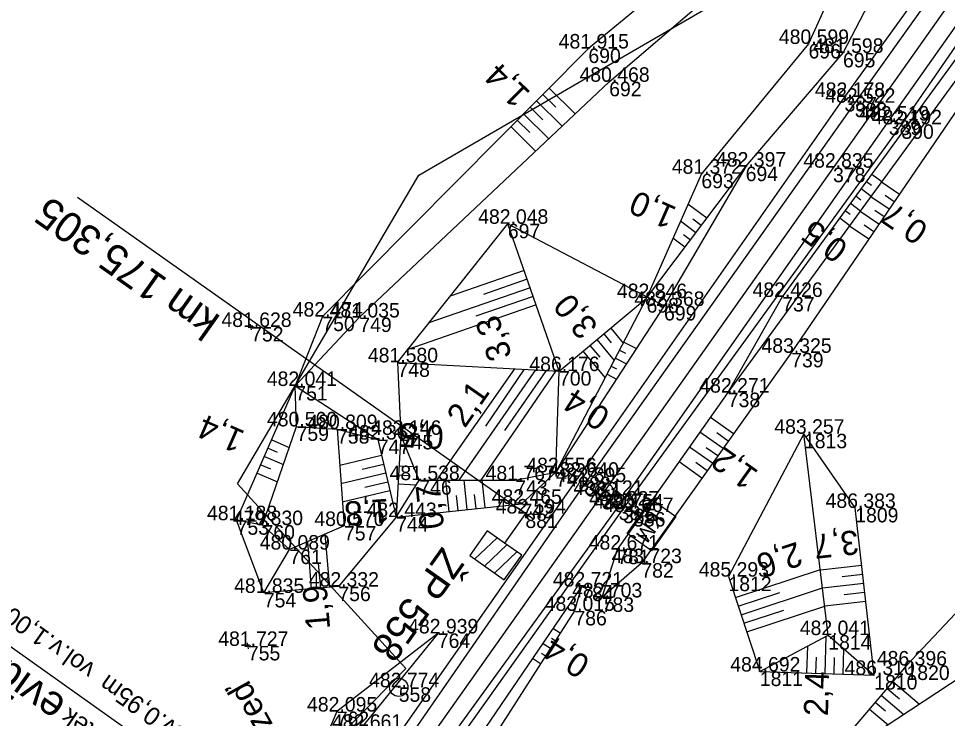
# Model space of a CAD drawing. Extents: x -1234191 to 23050, y -1290331 to -741191.
# Drawn here: x -864630.4 to -864553.6, y -1101561.4 to -1101503.4 of the extents above; entities that cross this region are included whole.
import ezdxf

# ---------------------------------------------------------------- set-up
doc = ezdxf.new("R2010")
doc.units = 0
for name, color, linetype in [('Vrstva 1', 7, 'Continuous'), ('Vrstva 13', 7, 'Continuous'), ('Vrstva 19', 7, 'Continuous'), ('Vrstva 4', 7, 'Continuous'), ('Vrstva 48', 7, 'Continuous'), ('Vrstva 49', 7, 'Continuous'), ('Vrstva 53', 7, 'Continuous'), ('Vrstva 60', 7, 'Continuous'), ('Vrstva 61', 7, 'Continuous'), ('Vrstva 63', 7, 'Continuous'), ('Vrstva 7', 7, 'Continuous')]:
    doc.layers.add(name, color=color, linetype=linetype)

msp = doc.modelspace()

# ---------------------------------------------------------------- linework, layer by layer
at = {"layer": 'Vrstva 1'}
msp.add_lwpolyline([(-864438.446, -1101293.676), (-864445.42, -1101313.378), (-864452.895, -1101332.824), (-864460.666, -1101351.197), (-864471.318, -1101373.82), (-864482.478, -1101395.024), (-864494.11, -1101415.075), (-864504.074, -1101430.958), (-864513.689, -1101445.422), (-864527.394, -1101465.215), (-864539.354, -1101482.21), (-864541.693, -1101485.525), (-864563.057, -1101515.78), (-864582.172, -1101542.858), (-864597.089, -1101563.959), (-864604.418, -1101574.34), (-864621.951, -1101599.149), (-864625.825, -1101604.641), (-864632.367, -1101613.937)], dxfattribs=at)
at = {"layer": 'Vrstva 19'}
msp.add_line((-864643.294, -1101546.731), (-864607.456, -1101572.182), dxfattribs=at)
at = {"layer": 'Vrstva 4'}
for points in [[(-864519.86, -1101449.665), (-864529.985, -1101464.205), (-864541.152, -1101480.86), (-864562.102, -1101509.93), (-864584.12, -1101541.359), (-864599.087, -1101562.796), (-864627.596, -1101603.538), (-864640.535, -1101621.82), (-864649.941, -1101635.065), (-864659.08, -1101648.078), (-864667.874, -1101661.04), (-864677.149, -1101674.95), (-864690.372, -1101696.117), (-864705.05, -1101722.092), (-864715.238, -1101741.123), (-864726.979, -1101764.711), (-864740.902, -1101796.531), (-864752.216, -1101825.975)], [(-864519.206, -1101450.82), (-864528.784, -1101464.584), (-864540.445, -1101481.18), (-864561.252, -1101510.408), (-864583.51, -1101541.795), (-864598.408, -1101563.389), (-864626.998, -1101603.995), (-864639.822, -1101622.146), (-864649.253, -1101635.54), (-864658.347, -1101648.551), (-864667.255, -1101661.707), (-864676.39, -1101675.461), (-864689.527, -1101696.441), (-864704.199, -1101722.321), (-864714.427, -1101741.425), (-864725.895, -1101765.182), (-864740.17, -1101796.996), (-864751.208, -1101826.065)], [(-864516.197, -1101451.842), (-864526.296, -1101466.102), (-864538.214, -1101483.229), (-864558.443, -1101511.88), (-864580.781, -1101543.743), (-864595.958, -1101564.71), (-864624.697, -1101605.375), (-864637.777, -1101623.654), (-864647.043, -1101636.85), (-864656.245, -1101649.892), (-864665.269, -1101663.145), (-864674.036, -1101676.519), (-864687.301, -1101697.771)], [(-864515.458, -1101452.646), (-864525.889, -1101466.545), (-864537.507, -1101483.339), (-864557.402, -1101512.194), (-864580.42, -1101543.998), (-864595.414, -1101565.083), (-864624.168, -1101605.753), (-864637.145, -1101624.079), (-864646.59, -1101637.493), (-864655.741, -1101650.421), (-864664.667, -1101663.644), (-864673.458, -1101677.153), (-864686.671, -1101698.183), (-864701.373, -1101723.774), (-864711.4, -1101742.824), (-864722.876, -1101766.57), (-864736.979, -1101798.499), (-864748.202, -1101827.469)]]:
    msp.add_lwpolyline(points, dxfattribs=at)
at = {"layer": 'Vrstva 48'}
for p, q in [((-864586.529, -1101509.188), (-864584.377, -1101511.322)), ((-864587.058, -1101509.72), (-864585.99, -1101510.779)), ((-864588.114, -1101510.785), (-864587.064, -1101511.826)), ((-864587.586, -1101510.253), (-864585.468, -1101512.352)), ((-864588.642, -1101511.318), (-864586.56, -1101513.383)), ((-864589.698, -1101512.383), (-864587.651, -1101514.413)), ((-864589.17, -1101511.85), (-864588.138, -1101512.874)), ((-864559.854, -1101516.304), (-864559.014, -1101516.916)), ((-864560.296, -1101516.911), (-864559.876, -1101517.216)), ((-864557.566, -1101517.987), (-864559.055, -1101516.971)), ((-864560.737, -1101517.517), (-864559.898, -1101518.128)), ((-864561.179, -1101518.124), (-864560.759, -1101518.429)), ((-864558.412, -1101519.226), (-864559.939, -1101518.184)), ((-864557.989, -1101518.607), (-864558.743, -1101518.092)), ((-864573.501, -1101519.97), (-864575.053, -1101518.802)), ((-864562.061, -1101519.336), (-864561.642, -1101519.641)), ((-864561.62, -1101518.73), (-864560.782, -1101519.34)), ((-864559.257, -1101520.465), (-864560.823, -1101519.397)), ((-864558.834, -1101519.846), (-864559.608, -1101519.318)), ((-864573.953, -1101520.569), (-864574.658, -1101520.038)), ((-864562.503, -1101519.943), (-864561.665, -1101520.552)), ((-864574.404, -1101521.168), (-864575.674, -1101520.212)), ((-864560.103, -1101521.704), (-864561.707, -1101520.609)), ((-864559.68, -1101521.085), (-864560.472, -1101520.544)), ((-864575.306, -1101522.366), (-864576.295, -1101521.622)), ((-864574.855, -1101521.767), (-864575.42, -1101521.342)), ((-864588.603, -1101524.302), (-864594.725, -1101526.427)), ((-864588.357, -1101525.011), (-864591.977, -1101526.268)), ((-864588.111, -1101525.719), (-864596.471, -1101528.621)), ((-864587.865, -1101526.428), (-864592.604, -1101528.073)), ((-864587.619, -1101527.136), (-864598.216, -1101530.815)), ((-864581.442, -1101529.05), (-864580.407, -1101530.29)), ((-864582.594, -1101530.011), (-864581.157, -1101531.733)), ((-864582.018, -1101529.53), (-864581.4, -1101530.271)), ((-864583.169, -1101530.491), (-864582.351, -1101531.472)), ((-864580.71, -1101530.872), (-864580.221, -1101531.126)), ((-864580.364, -1101530.207), (-864579.322, -1101530.749)), ((-864583.745, -1101530.971), (-864581.907, -1101533.175)), ((-864581.056, -1101531.538), (-864580.142, -1101532.013)), ((-864589.4, -1101532.417), (-864595.837, -1101541.642)), ((-864588.587, -1101532.461), (-864591.796, -1101537.164)), ((-864581.402, -1101532.203), (-864580.977, -1101532.424)), ((-864587.676, -1101532.51), (-864594.013, -1101541.644)), ((-864585.97, -1101532.602), (-864592.189, -1101541.646)), ((-864586.776, -1101532.559), (-864590.239, -1101537.523)), ((-864581.748, -1101532.869), (-864580.963, -1101533.277)), ((-864571.287, -1101537.802), (-864573.197, -1101536.442)), ((-864572.157, -1101539.024), (-864574.06, -1101537.669)), ((-864571.722, -1101538.413), (-864572.675, -1101537.735)), ((-864609.471, -1101538.301), (-864608.022, -1101538.933)), ((-864609.771, -1101538.988), (-864609.019, -1101539.316)), ((-864573.027, -1101540.246), (-864574.924, -1101538.896)), ((-864572.592, -1101539.635), (-864573.542, -1101538.959)), ((-864610.071, -1101539.675), (-864608.513, -1101540.356)), ((-864600.391, -1101539.612), (-864603.857, -1101540.433)), ((-864573.896, -1101541.468), (-864575.787, -1101540.123)), ((-864573.462, -1101540.857), (-864574.408, -1101540.183)), ((-864610.371, -1101540.363), (-864609.565, -1101540.715)), ((-864600.218, -1101540.342), (-864602.01, -1101540.766)), ((-864598.944, -1101540.454), (-864597.729, -1101540.523)), ((-864610.672, -1101541.05), (-864609.004, -1101541.778)), ((-864600.045, -1101541.071), (-864603.748, -1101541.949)), ((-864598.987, -1101541.203), (-864598.202, -1101541.247)), ((-864594.809, -1101544.233), (-864595.083, -1101541.643)), ((-864593.317, -1101544.074), (-864593.575, -1101541.645)), ((-864591.825, -1101543.916), (-864592.066, -1101541.647)), ((-864599.872, -1101541.801), (-864601.783, -1101542.254)), ((-864599.029, -1101541.951), (-864597.523, -1101542.037)), ((-864599.699, -1101542.531), (-864603.64, -1101543.465)), ((-864594.063, -1101544.153), (-864594.196, -1101542.899)), ((-864592.571, -1101543.995), (-864592.696, -1101542.82)), ((-864604.68, -1101550.513), (-864605.049, -1101546.102)), ((-864606.175, -1101550.638), (-864606.502, -1101546.729)), ((-864605.427, -1101550.575), (-864605.601, -1101548.496)), ((-864571.134, -1101551.349), (-864564.105, -1101549.027)), ((-864560.679, -1101548.691), (-864564.099, -1101549.079)), ((-864560.595, -1101549.436), (-864562.302, -1101549.63)), ((-864570.899, -1101552.061), (-864567.456, -1101550.924)), ((-864570.663, -1101552.774), (-864563.922, -1101550.546)), ((-864560.51, -1101550.182), (-864563.919, -1101550.568)), ((-864560.426, -1101550.927), (-864562.128, -1101551.12)), ((-864560.341, -1101551.672), (-864563.739, -1101552.058)), ((-864570.428, -1101553.486), (-864567.129, -1101552.396)), ((-864570.193, -1101554.198), (-864563.739, -1101552.065)), ((-864585.623, -1101554.303), (-864586.232, -1101553.913)), ((-864586.027, -1101554.934), (-864586.34, -1101554.734)), ((-864563.718, -1101557.641), (-864563.625, -1101554.557)), ((-864586.431, -1101555.566), (-864587.075, -1101555.154)), ((-864565.218, -1101557.595), (-864565.15, -1101555.369)), ((-864586.836, -1101556.198), (-864587.166, -1101555.986)), ((-864564.468, -1101557.618), (-864564.428, -1101556.29)), ((-864562.969, -1101557.663), (-864562.928, -1101556.308)), ((-864562.219, -1101557.686), (-864562.155, -1101555.587)), ((-864587.24, -1101556.83), (-864587.919, -1101556.395)), ((-864558.104, -1101558.298), (-864555.894, -1101560.176)), ((-864558.59, -1101558.869), (-864557.568, -1101559.738)), ((-864559.561, -1101560.012), (-864558.706, -1101560.739)), ((-864559.075, -1101559.441), (-864557.198, -1101561.036)), ((-864560.047, -1101560.583), (-864558.502, -1101561.896))]:
    msp.add_line(p, q, dxfattribs=at)
at = {"layer": 'Vrstva 49'}
for p, q in [((-864578.477, -1101526.577), (-864585.97, -1101540.99)), ((-864585.717, -1101532.616), (-864578.477, -1101526.577)), ((-864611.426, -1101529.005), (-864610.934, -1101528.921)), ((-864611.138, -1101529.209), (-864611.222, -1101528.717)), ((-864607.421, -1101537.191), (-864607.526, -1101533.847)), ((-864604.073, -1101537.417), (-864600.707, -1101538.278)), ((-864563.449, -1101554.463), (-864565.461, -1101537.8)), ((-864610.239, -1101545.359), (-864612.377, -1101544.955)), ((-864610.131, -1101550.969), (-864608.014, -1101547.382)), ((-864611.691, -1101555.398), (-864611.199, -1101555.314)), ((-864611.403, -1101555.602), (-864611.487, -1101555.11))]:
    msp.add_line(p, q, dxfattribs=at)
for points in [[(-864578.477, -1101526.577), (-864570.282, -1101515.695), (-864562.233, -1101506.279), (-864554.452, -1101491.289), (-864557.271, -1101488.257), (-864563.844, -1101489.884), (-864583.287, -1101505.918), (-864605.29, -1101528.106), (-864607.526, -1101533.847)], [(-864537.074, -1101489.942), (-864539.887, -1101489.417), (-864547.39, -1101499.182), (-864567.261, -1101526.479), (-864571.758, -1101534.398)], [(-864607.526, -1101533.847), (-864602.233, -1101528.18), (-864581.569, -1101508.671), (-864562.898, -1101492.68), (-864558.597, -1101491.151), (-864565.083, -1101505.542), (-864573.944, -1101516.284), (-864578.477, -1101526.577)], [(-864545.029, -1101500.02), (-864549.504, -1101506.174), (-864566.517, -1101531.103), (-864578.909, -1101548.509), (-864582.185, -1101551.345)], [(-864545.029, -1101500.02), (-864550.168, -1101504.78), (-864571.758, -1101534.398), (-864580.901, -1101547.389), (-864582.185, -1101551.345)], [(-864570.282, -1101515.695), (-864577.034, -1101527.225), (-864585.97, -1101540.99)], [(-864599.074, -1101531.893), (-864585.717, -1101532.616), (-864589.949, -1101520.425)], [(-864599.074, -1101531.893), (-864589.949, -1101520.425)], [(-864589.949, -1101520.425), (-864577.034, -1101527.225)], [(-864599.074, -1101531.893), (-864598.798, -1101537.891)], [(-864585.97, -1101540.99), (-864585.717, -1101532.616)], [(-864607.526, -1101533.847), (-864600.707, -1101538.278), (-864599.186, -1101544.697), (-864603.964, -1101550.453), (-864610.131, -1101550.969), (-864612.377, -1101544.955), (-864607.526, -1101533.847)], [(-864607.421, -1101537.191), (-864604.073, -1101537.417), (-864603.499, -1101545.433), (-864608.014, -1101547.382), (-864610.239, -1101545.359), (-864607.421, -1101537.191)], [(-864565.461, -1101537.8), (-864571.704, -1101549.624), (-864569.109, -1101557.477)], [(-864569.109, -1101557.477), (-864559.65, -1101557.764), (-864561.219, -1101543.935), (-864565.461, -1101537.8)], [(-864598.798, -1101537.891), (-864599.186, -1101544.697), (-864588.829, -1101543.598), (-864585.97, -1101540.99)], [(-864599.186, -1101544.697), (-864597.275, -1101541.64), (-864598.798, -1101537.891)], [(-864551.075, -1101539.279), (-864545.739, -1101546.571), (-864546.551, -1101554.017), (-864564.554, -1101565.886)], [(-864551.075, -1101539.279), (-864548.913, -1101548.406), (-864556.983, -1101556.979), (-864564.554, -1101565.886)], [(-864597.275, -1101541.64), (-864589.336, -1101541.65), (-864585.97, -1101540.99)], [(-864583.872, -1101550.442), (-864584.443, -1101552.457), (-864593.834, -1101567.141), (-864600.693, -1101575.086), (-864597.484, -1101578.676)], [(-864583.872, -1101550.442), (-864594.495, -1101566.07), (-864600.693, -1101575.086), (-864600.625, -1101575.72)], [(-864595.742, -1101554.325), (-864604.1, -1101560.786), (-864607.984, -1101569.941), (-864607.074, -1101571.579)], [(-864595.742, -1101554.325), (-864602.134, -1101562.218), (-864606.022, -1101571.298), (-864606.827, -1101571.36)], [(-864569.109, -1101557.477), (-864563.449, -1101554.463), (-864559.65, -1101557.764)]]:
    msp.add_lwpolyline(points, dxfattribs=at)
at = {"layer": 'Vrstva 53'}
msp.add_lwpolyline([(-864762.75, -1101843.79), (-864777.75, -1101816.82), (-864776.26, -1101813.6), (-864773.02, -1101806.49), (-864762.79, -1101784.39), (-864737.16, -1101778.19), (-864710.42, -1101721.57), (-864708.98, -1101718.53), (-864693.48, -1101685.72), (-864658.84, -1101633.64), (-864610.89, -1101569.75), (-864608.25, -1101567.3), (-864598.38, -1101557.22), (-864612.32, -1101541.94), (-864597.3, -1101516.39), (-864553.6, -1101491), (-864548.43, -1101484.26), (-864547.6, -1101481.24), (-864525.61, -1101444.95), (-864482.73, -1101377.97), (-864491.31, -1101366.93), (-864446.31, -1101298.75)], dxfattribs=at)
at = {"layer": 'Vrstva 60'}
for p, q in [((-864565.083, -1101505.542), (-864565.083, -1101505.542)), ((-864583.287, -1101505.918), (-864583.287, -1101505.918)), ((-864562.233, -1101506.279), (-864562.233, -1101506.279)), ((-864581.569, -1101508.671), (-864581.569, -1101508.671)), ((-864562.102, -1101509.93), (-864562.102, -1101509.93)), ((-864561.252, -1101510.408), (-864561.252, -1101510.408)), ((-864558.443, -1101511.88), (-864558.443, -1101511.88)), ((-864557.402, -1101512.194), (-864557.402, -1101512.194)), ((-864573.944, -1101516.284), (-864573.944, -1101516.284)), ((-864570.282, -1101515.695), (-864570.282, -1101515.695)), ((-864563.057, -1101515.78), (-864563.057, -1101515.78)), ((-864589.949, -1101520.425), (-864589.949, -1101520.425)), ((-864578.477, -1101526.577), (-864578.477, -1101526.577)), ((-864567.261, -1101526.479), (-864567.261, -1101526.479)), ((-864577.034, -1101527.225), (-864577.034, -1101527.225)), ((-864605.29, -1101528.106), (-864605.29, -1101528.106)), ((-864602.233, -1101528.18), (-864602.233, -1101528.18)), ((-864611.18, -1101528.963), (-864611.18, -1101528.963)), ((-864566.517, -1101531.103), (-864566.517, -1101531.103)), ((-864599.074, -1101531.893), (-864599.074, -1101531.893)), ((-864585.717, -1101532.616), (-864585.717, -1101532.616)), ((-864607.526, -1101533.847), (-864607.526, -1101533.847)), ((-864571.758, -1101534.398), (-864571.758, -1101534.398)), ((-864607.421, -1101537.191), (-864607.421, -1101537.191)), ((-864604.073, -1101537.417), (-864604.073, -1101537.417)), ((-864565.461, -1101537.8), (-864565.461, -1101537.8)), ((-864600.707, -1101538.278), (-864600.707, -1101538.278)), ((-864598.798, -1101537.891), (-864598.798, -1101537.891)), ((-864597.275, -1101541.64), (-864597.275, -1101541.64)), ((-864589.336, -1101541.65), (-864589.336, -1101541.65)), ((-864585.97, -1101540.99), (-864585.97, -1101540.99)), ((-864584.12, -1101541.359), (-864584.12, -1101541.359)), ((-864583.51, -1101541.795), (-864583.51, -1101541.795)), ((-864582.172, -1101542.858), (-864582.172, -1101542.858)), ((-864588.829, -1101543.598), (-864588.829, -1101543.598)), ((-864580.781, -1101543.743), (-864580.781, -1101543.743)), ((-864580.42, -1101543.998), (-864580.42, -1101543.998)), ((-864561.219, -1101543.935), (-864561.219, -1101543.935)), ((-864599.186, -1101544.697), (-864599.186, -1101544.697)), ((-864588.498, -1101544.399), (-864588.498, -1101544.399)), ((-864579.594, -1101544.276), (-864579.594, -1101544.276)), ((-864612.377, -1101544.955), (-864612.377, -1101544.955)), ((-864610.239, -1101545.359), (-864610.239, -1101545.359)), ((-864603.499, -1101545.433), (-864603.499, -1101545.433)), ((-864608.014, -1101547.382), (-864608.014, -1101547.382)), ((-864580.901, -1101547.389), (-864580.901, -1101547.389)), ((-864578.909, -1101548.509), (-864578.909, -1101548.509)), ((-864571.704, -1101549.624), (-864571.704, -1101549.624)), ((-864603.964, -1101550.453), (-864603.964, -1101550.453)), ((-864583.872, -1101550.442), (-864583.872, -1101550.442)), ((-864610.131, -1101550.969), (-864610.131, -1101550.969)), ((-864582.185, -1101551.345), (-864582.185, -1101551.345)), ((-864584.443, -1101552.457), (-864584.443, -1101552.457)), ((-864595.742, -1101554.325), (-864595.742, -1101554.325)), ((-864563.449, -1101554.463), (-864563.449, -1101554.463)), ((-864611.445, -1101555.356), (-864611.445, -1101555.356)), ((-864556.983, -1101556.979), (-864556.983, -1101556.979)), ((-864569.109, -1101557.477), (-864569.109, -1101557.477)), ((-864559.65, -1101557.764), (-864559.65, -1101557.764)), ((-864598.973, -1101558.782), (-864598.973, -1101558.782)), ((-864604.1, -1101560.786), (-864604.1, -1101560.786))]:
    msp.add_line(p, q, dxfattribs=at)
at = {"layer": 'Vrstva 63'}
msp.add_line((-864599.023, -1101558.782), (-864598.923, -1101558.782), dxfattribs=at)
msp.add_circle((-864598.973, -1101558.782), 0.756, dxfattribs=at)
at = {"layer": 'Vrstva 7'}
for p, q in [((-864625.536, -1101518.216), (-864588.498, -1101544.399)), ((-864587.886, -1101544.832), (-864589.11, -1101543.966)), ((-864579.594, -1101544.276), (-864579.085, -1101544.635)), ((-864590.842, -1101546.416), (-864592.694, -1101548.169)), ((-864591.877, -1101548.746), (-864590.026, -1101546.993)), ((-864589.209, -1101547.57), (-864591.06, -1101549.323))]:
    msp.add_line(p, q, dxfattribs=at)
msp.add_lwpolyline([(-864578.08, -1101543.212), (-864576.052, -1101544.644), (-864578.063, -1101547.494), (-864580.092, -1101546.062)], close=True, dxfattribs=at)
msp.add_lwpolyline([(-864588.498, -1101544.399), (-864590.23, -1101546.849), (-864591.659, -1101545.838), (-864593.102, -1101547.88), (-864590.244, -1101549.9), (-864588.801, -1101547.859), (-864590.23, -1101546.849)], dxfattribs=at)
msp.add_circle((-864581.983, -1101542.59), 0.75, dxfattribs=at)

# ---------------------------------------------------------------- texts
at = {"layer": 'Vrstva 13'}
msp.add_text('op.zeď', height=2, rotation=119.0546, dxfattribs=at).set_placement((-864607.538, -1101565.103))
at = {"layer": 'Vrstva 19'}
for s, height, rotation, p in [('evid. km 175,339', 2.5, 144.61879, (-864626.358, -1101559.864)), ('sv.0,95m  vol.v.1,00m', 1.5, 144.61879, (-864616.403, -1101562.36)), ('Propustek', 1.5, 145.64816, (-864618.77, -1101565.508))]:
    msp.add_text(s, height=height, rotation=rotation, dxfattribs=at).set_placement(p)
at = {"layer": 'Vrstva 48'}
for s, rotation, p in [('1,4', 135.23986, (-864587.99, -1101509.585)), ('1,0', 156.23148, (-864575.888, -1101519.114)), ('0,7', 145.6881, (-864555.054, -1101520.62)), ('0,5', 143.90987, (-864561.68, -1101522.172)), ('3,0', 129.83203, (-864582.402, -1101528.882)), ('3,3', 109.14566, (-864589.585, -1101531.351)), ('2,1', 55.09352, (-864593.504, -1101537.401)), ('0,4', 147.00906, (-864581.353, -1101535.981)), ('1,4', 156.40852, (-864611.588, -1101537.638)), ('0,5', 176.73718, (-864595.2, -1101537.092)), ('1,2', 144.55148, (-864569.123, -1101540.94)), ('0,7', 96.05709, (-864595.209, -1101545.584)), ('1,8', 184.09578, (-864599.817, -1101543.169)), ('3,7', 186.47294, (-864561.059, -1101545.755)), ('2,6', 198.28598, (-864566.024, -1101546.712)), ('1,9', 94.78192, (-864604.637, -1101553.946)), ('0,4', 147.35443, (-864583.015, -1101556.477)), ('2,4', 88.26209, (-864563.48, -1101561.189))]:
    msp.add_text(s, height=2, rotation=rotation, dxfattribs=at).set_placement(p)
at = {"layer": 'Vrstva 60'}
for s, p in [('696', (-864565.083, -1101506.742)), ('690', (-864583.287, -1101507.118)), ('695', (-864562.233, -1101507.479)), ('692', (-864581.569, -1101509.871)), ('387', (-864562.102, -1101511.13)), ('388', (-864561.252, -1101511.608)), ('389', (-864558.443, -1101513.08)), ('390', (-864557.402, -1101513.394)), ('693', (-864573.944, -1101517.484)), ('694', (-864570.282, -1101516.895)), ('378', (-864563.057, -1101516.98)), ('697', (-864589.949, -1101521.625)), ('698', (-864578.477, -1101527.777)), ('737', (-864567.261, -1101527.679)), ('699', (-864577.034, -1101528.425)), ('750', (-864605.29, -1101529.306)), ('749', (-864602.233, -1101529.38)), ('752', (-864611.18, -1101530.163)), ('739', (-864566.517, -1101532.303)), ('748', (-864599.074, -1101533.093)), ('700', (-864585.717, -1101533.816)), ('751', (-864607.526, -1101535.047)), ('738', (-864571.758, -1101535.598)), ('759', (-864607.421, -1101538.391)), ('758', (-864604.073, -1101538.617)), ('1813', (-864565.461, -1101539)), ('747', (-864600.707, -1101539.478)), ('745', (-864598.798, -1101539.091)), ('746', (-864597.275, -1101542.84)), ('743', (-864589.336, -1101542.85)), ('741', (-864585.97, -1101542.19)), ('382', (-864584.12, -1101542.559)), ('383', (-864583.51, -1101542.995)), ('380', (-864582.172, -1101544.058)), ('742', (-864588.829, -1101544.798)), ('384', (-864580.781, -1101544.943)), ('385', (-864580.42, -1101545.198)), ('1809', (-864561.219, -1101545.135)), ('744', (-864599.186, -1101545.897)), ('881', (-864588.498, -1101545.599)), ('386', (-864579.594, -1101545.476)), ('753', (-864612.377, -1101546.155)), ('760', (-864610.239, -1101546.559)), ('757', (-864603.499, -1101546.633)), ('761', (-864608.014, -1101548.582)), ('781', (-864580.901, -1101548.589)), ('782', (-864578.909, -1101549.709)), ('1812', (-864571.704, -1101550.824)), ('756', (-864603.964, -1101551.653)), ('784', (-864583.872, -1101551.642)), ('754', (-864610.131, -1101552.169)), ('783', (-864582.185, -1101552.545)), ('786', (-864584.443, -1101553.657)), ('764', (-864595.742, -1101555.525)), ('1814', (-864563.449, -1101555.663)), ('755', (-864611.445, -1101556.556)), ('1820', (-864556.983, -1101558.179)), ('1811', (-864569.109, -1101558.677)), ('1810', (-864559.65, -1101558.964)), ('558', (-864598.973, -1101559.982)), ('762', (-864604.1, -1101561.986))]:
    msp.add_text(s, height=1.2, dxfattribs=at).set_placement(p)
at = {"layer": 'Vrstva 61'}
for s, p in [('481.915', (-864585.743, -1101505.918)), ('480.599', (-864567.537, -1101505.542)), ('481.598', (-864564.687, -1101506.279)), ('480.468', (-864584.023, -1101508.671)), ('482.178', (-864564.556, -1101509.93)), ('482.522', (-864563.7, -1101510.408)), ('482.519', (-864560.897, -1101511.88)), ('482.192', (-864559.85, -1101512.194)), ('482.397', (-864572.734, -1101515.695)), ('482.835', (-864565.513, -1101515.78)), ('481.372', (-864576.392, -1101516.284)), ('482.048', (-864592.403, -1101520.425)), ('482.846', (-864580.929, -1101526.577)), ('482.426', (-864569.713, -1101526.479)), ('482.368', (-864579.488, -1101527.225)), ('482.474', (-864607.741, -1101528.106)), ('481.035', (-864604.689, -1101528.18)), ('481.628', (-864613.634, -1101528.963)), ('483.325', (-864568.973, -1101531.103)), ('481.580', (-864601.525, -1101531.893)), ('486.176', (-864588.169, -1101532.616)), ('482.041', (-864609.883, -1101533.847)), ('482.271', (-864574.115, -1101534.398)), ('480.560', (-864609.872, -1101537.191)), ('480.809', (-864606.527, -1101537.417)), ('482.362', (-864603.155, -1101538.278)), ('482.146', (-864601.25, -1101537.891)), ('483.257', (-864567.913, -1101537.8)), ('482.556', (-864588.422, -1101540.99)), ('482.640', (-864586.571, -1101541.359)), ('481.538', (-864599.729, -1101541.64)), ('481.767', (-864591.788, -1101541.65)), ('482.895', (-864585.966, -1101541.795)), ('483.121', (-864584.529, -1101542.858)), ('482.465', (-864591.285, -1101543.598)), ('482.594', (-864590.949, -1101544.399)), ('482.927', (-864583.233, -1101543.743)), ('482.754', (-864582.871, -1101543.998)), ('482.667', (-864582.046, -1101544.276)), ('486.383', (-864563.671, -1101543.935)), ('481.188', (-864614.831, -1101544.955)), ('482.443', (-864601.638, -1101544.697)), ('479.830', (-864612.69, -1101545.359)), ('480.570', (-864605.95, -1101545.433)), ('480.089', (-864610.468, -1101547.382)), ('482.671', (-864583.258, -1101547.389)), ('483.723', (-864581.361, -1101548.509)), ('485.293', (-864574.156, -1101549.624)), ('482.332', (-864606.412, -1101550.453)), ('482.721', (-864586.229, -1101550.442)), ('481.835', (-864612.587, -1101550.969)), ('482.703', (-864584.637, -1101551.345)), ('483.015', (-864586.899, -1101552.457)), ('482.939', (-864598.196, -1101554.325)), ('482.041', (-864565.806, -1101554.463)), ('481.727', (-864613.897, -1101555.356)), ('484.692', (-864571.557, -1101557.477)), ('486.396', (-864559.435, -1101556.979)), ('486.310', (-864562.101, -1101557.764)), ('482.774', (-864601.424, -1101558.782)), ('482.095', (-864606.556, -1101560.786)), ('482.661', (-864604.491, -1101562.218))]:
    msp.add_text(s, height=1.2, dxfattribs=at).set_placement(p)
at = {"layer": 'Vrstva 63'}
msp.add_text('ŽP 558', height=2.4, rotation=234.74224, dxfattribs=at).set_placement((-864595.362, -1101547.066))
at = {"layer": 'Vrstva 7'}
for s, height, rotation, p in [('km 175,305', 2.5, 144.74224, (-864613.601, -1101528.148)), ('KM', 1.2469, 234.78083, (-864577.993, -1101544.161))]:
    msp.add_text(s, height=height, rotation=rotation, dxfattribs=at).set_placement(p)

doc.saveas('drawing.dxf')
